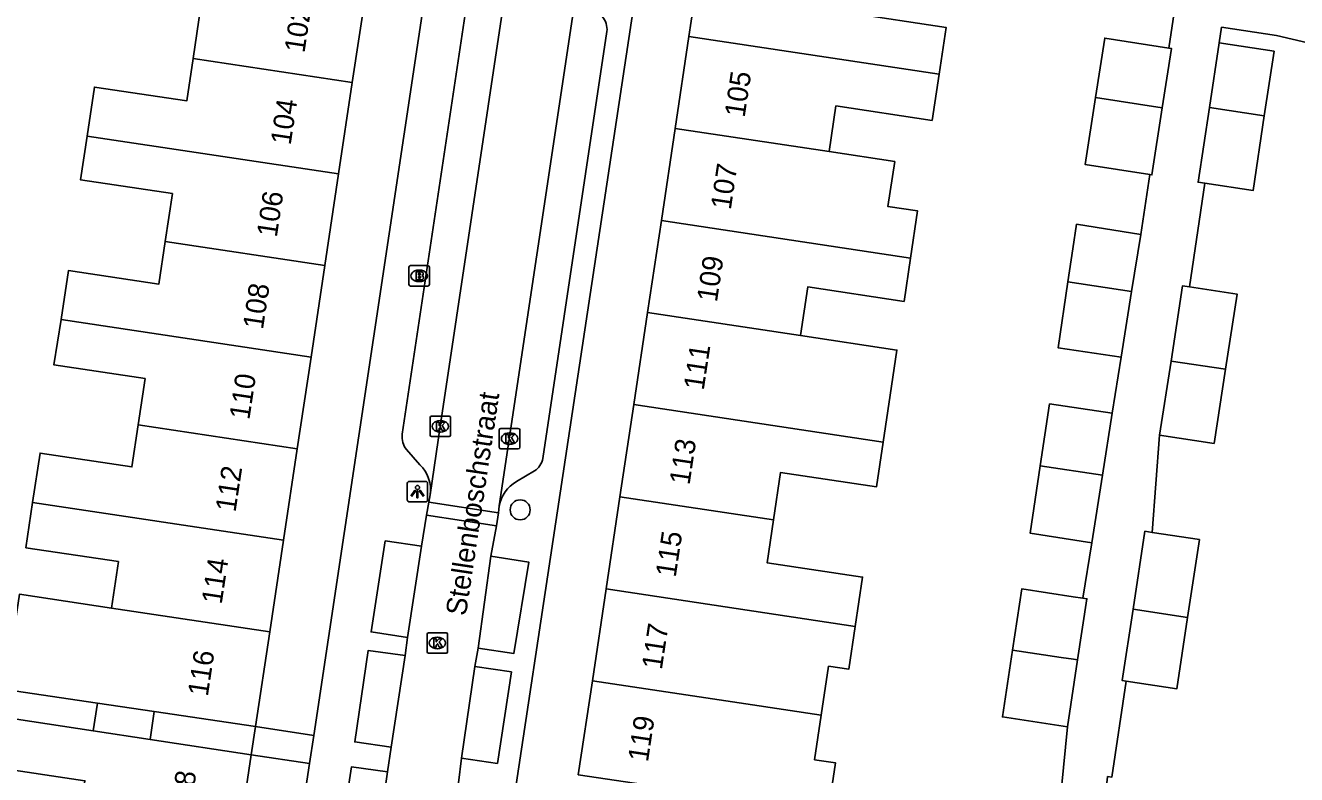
# Model space of a CAD drawing. Extents: x 163010 to 163853, y 382793 to 383982.
# Drawn here: x 163667.4 to 163729.5, y 383298.9 to 383335.5 of the extents above; entities that cross this region are included whole.
import ezdxf

# ---------------------------------------------------------------- set-up
doc = ezdxf.new("R2010")
doc.units = 0
for name, color, linetype in [('IMGEO_Boom', 7, 'Continuous'), ('IMGEO_Brandkraan', 7, 'Continuous'), ('IMGEO_Kolk', 7, 'Continuous'), ('IMGEO_Lichtpunt', 7, 'Continuous'), ('IMGEO_Openbare_ruimte_label', 7, 'Continuous'), ('IMGEO_Pand', 7, 'Continuous'), ('IMGEO_Pand_nummerreeks', 7, 'Continuous'), ('IMGEO_Pand_overbouw', 7, 'Continuous'), ('IMGEO_Rijbaan_lokaal_open', 7, 'Continuous'), ('IMGEO_Voetpad_open', 7, 'Continuous')]:
    doc.layers.add(name, color=color, linetype=linetype)

msp = doc.modelspace()

# ---------------------------------------------------------------- linework, layer by layer
at = {"layer": 'IMGEO_Boom'}
msp.add_circle((163691.567, 383311.816), 0.489, dxfattribs=at)
at = {"layer": 'IMGEO_Brandkraan'}
for p, q in [((163686.13, 383322.82), (163686.13, 383323.672)), ((163686.205, 383323.746), (163687.057, 383323.746)), ((163686.618, 383323.526), (163686.643, 383323.526)), ((163687.131, 383323.672), (163687.131, 383322.82)), ((163687.057, 383322.746), (163686.205, 383322.746)), ((163686.641, 383322.966), (163686.616, 383322.966))]:
    msp.add_line(p, q, dxfattribs=at)
for points in [[(163686.13, 383322.82), (163686.13, 383323.672)], [(163686.205, 383323.746), (163687.057, 383323.746)], [(163686.478, 383323.446), (163686.478, 383323.046), (163686.691, 383323.046)], [(163686.709, 383323.446), (163686.478, 383323.446)], [(163686.657, 383323.365), (163686.603, 383323.365), (163686.603, 383323.289)], [(163686.603, 383323.289), (163686.656, 383323.289)], [(163686.665, 383323.213), (163686.603, 383323.213), (163686.603, 383323.132)], [(163687.131, 383323.672), (163687.131, 383322.82)], [(163687.057, 383322.746), (163686.205, 383322.746)], [(163686.603, 383323.132), (163686.665, 383323.132)]]:
    msp.add_lwpolyline(points, dxfattribs=at)
for centre, radius, start, end in [((163686.207, 383323.67), 0.0765, 91.55205, 178.44795), ((163686.207, 383323.67), 0.0765, 91.55205, 178.44795), ((163686.658, 383323.327), 0.0379, 267.82845, 90.93552), ((163686.666, 383323.172), 0.0404, 269.87594, 90.50774), ((163686.713, 383323.301), 0.145, 59.4692, 91.53667), ((163686.738, 383323.348), 0.0922, 285.51372, 58.15012), ((163686.743, 383323.156), 0.105, 301.31148, 78.98903), ((163687.055, 383323.67), 0.0765, 1.55205, 88.44795), ((163687.055, 383323.67), 0.0765, 1.55205, 88.44795), ((163686.207, 383322.822), 0.0765, 181.55205, 268.44795), ((163686.207, 383322.822), 0.0765, 181.55205, 268.44795), ((163686.697, 383323.297), 0.251, 268.66757, 293.53466), ((163687.055, 383322.822), 0.0765, 271.55205, 358.44795), ((163687.055, 383322.822), 0.0765, 271.55205, 358.44795)]:
    msp.add_arc(centre, radius, start, end, dxfattribs=at)
for centre, major_axis, ratio, start_param, end_param in [((163686.617, 383323.246), (-0.387, 0.002), 0.722429, 4.712389, 7.853982), ((163686.642, 383323.246), (-0.39, 0.002), 0.717154, 1.570796, 4.712389)]:
    msp.add_ellipse(centre, major_axis=major_axis, ratio=ratio, start_param=start_param, end_param=end_param, dxfattribs=at)
at = {"layer": 'IMGEO_Kolk'}
for p, q in [((163687.163, 383315.469), (163687.163, 383316.321)), ((163687.238, 383316.395), (163688.09, 383316.395)), ((163688.164, 383316.321), (163688.164, 383315.469)), ((163687.651, 383316.175), (163687.676, 383316.175)), ((163690.547, 383314.87), (163690.547, 383315.722)), ((163690.622, 383315.796), (163691.474, 383315.796)), ((163691.548, 383315.722), (163691.548, 383314.87)), ((163688.09, 383315.395), (163687.238, 383315.395)), ((163687.674, 383315.615), (163687.649, 383315.615)), ((163691.035, 383315.576), (163691.06, 383315.576)), ((163691.474, 383314.796), (163690.622, 383314.796)), ((163691.058, 383315.016), (163691.033, 383315.016)), ((163687.096, 383305.814), (163687.948, 383305.814)), ((163687.021, 383304.888), (163687.021, 383305.74)), ((163687.509, 383305.594), (163687.534, 383305.594)), ((163688.022, 383305.74), (163688.022, 383304.888)), ((163687.948, 383304.814), (163687.096, 383304.814)), ((163687.532, 383305.034), (163687.507, 383305.034))]:
    msp.add_line(p, q, dxfattribs=at)
for points in [[(163687.163, 383315.469), (163687.163, 383316.321)], [(163687.238, 383316.395), (163688.09, 383316.395)], [(163688.164, 383316.321), (163688.164, 383315.469)], [(163687.484, 383316.095), (163687.607, 383316.095), (163687.607, 383315.944), (163687.737, 383316.095), (163687.901, 383316.095), (163687.755, 383315.944), (163687.908, 383315.695), (163687.756, 383315.695), (163687.671, 383315.859), (163687.607, 383315.792), (163687.607, 383315.695), (163687.484, 383315.695), (163687.484, 383316.095)], [(163690.547, 383314.87), (163690.547, 383315.722)], [(163690.622, 383315.796), (163691.474, 383315.796)], [(163691.548, 383315.722), (163691.548, 383314.87)], [(163688.09, 383315.395), (163687.238, 383315.395)], [(163690.868, 383315.496), (163690.991, 383315.496), (163690.991, 383315.345), (163691.121, 383315.496), (163691.285, 383315.496), (163691.139, 383315.345), (163691.292, 383315.096), (163691.14, 383315.096), (163691.055, 383315.26), (163690.991, 383315.193), (163690.991, 383315.096), (163690.868, 383315.096), (163690.868, 383315.496)], [(163691.474, 383314.796), (163690.622, 383314.796)], [(163687.096, 383305.814), (163687.948, 383305.814)], [(163687.021, 383304.888), (163687.021, 383305.74)], [(163687.342, 383305.514), (163687.465, 383305.514), (163687.465, 383305.363), (163687.595, 383305.514), (163687.759, 383305.514), (163687.613, 383305.363), (163687.766, 383305.114), (163687.614, 383305.114), (163687.529, 383305.278), (163687.465, 383305.211), (163687.465, 383305.114), (163687.342, 383305.114), (163687.342, 383305.514)], [(163688.022, 383305.74), (163688.022, 383304.888)], [(163687.948, 383304.814), (163687.096, 383304.814)]]:
    msp.add_lwpolyline(points, dxfattribs=at)
for centre, start, end in [((163687.24, 383316.319), 91.55205, 178.44795), ((163687.24, 383316.319), 91.55205, 178.44795), ((163688.088, 383316.319), 1.55205, 88.44795), ((163688.088, 383316.319), 1.55205, 88.44795), ((163690.624, 383315.72), 91.55205, 178.44795), ((163690.624, 383315.72), 91.55205, 178.44795), ((163691.472, 383315.72), 1.55205, 88.44795), ((163691.472, 383315.72), 1.55205, 88.44795), ((163687.24, 383315.471), 181.55205, 268.44795), ((163687.24, 383315.471), 181.55205, 268.44795), ((163688.088, 383315.471), 271.55205, 358.44795), ((163688.088, 383315.471), 271.55205, 358.44795), ((163690.624, 383314.872), 181.55205, 268.44795), ((163690.624, 383314.872), 181.55205, 268.44795), ((163691.472, 383314.872), 271.55205, 358.44795), ((163691.472, 383314.872), 271.55205, 358.44795), ((163687.098, 383305.738), 91.55205, 178.44795), ((163687.098, 383305.738), 91.55205, 178.44795), ((163687.946, 383305.738), 1.55205, 88.44795), ((163687.946, 383305.738), 1.55205, 88.44795), ((163687.098, 383304.89), 181.55205, 268.44795), ((163687.098, 383304.89), 181.55205, 268.44795), ((163687.946, 383304.89), 271.55205, 358.44795), ((163687.946, 383304.89), 271.55205, 358.44795)]:
    msp.add_arc(centre, 0.0765, start, end, dxfattribs=at)
for centre, major_axis, ratio, start_param, end_param in [((163687.65, 383315.895), (-0.387, 0.002), 0.722429, 4.712389, 7.853982), ((163687.675, 383315.895), (-0.39, 0.002), 0.717154, 1.570796, 4.712389), ((163691.034, 383315.296), (-0.387, 0.002), 0.722429, 4.712389, 7.853982), ((163691.059, 383315.296), (-0.39, 0.002), 0.717154, 1.570796, 4.712389), ((163687.508, 383305.314), (-0.387, 0.002), 0.722429, 4.712389, 7.853982), ((163687.533, 383305.314), (-0.39, 0.002), 0.717154, 1.570796, 4.712389)]:
    msp.add_ellipse(centre, major_axis=major_axis, ratio=ratio, start_param=start_param, end_param=end_param, dxfattribs=at)
at = {"layer": 'IMGEO_Lichtpunt'}
for p, q in [((163686.952, 383313.204), (163686.144, 383313.204)), ((163686.952, 383313.204), (163686.144, 383313.204)), ((163686.05, 383313.109), (163686.05, 383312.302)), ((163686.05, 383313.109), (163686.05, 383312.302)), ((163687.046, 383312.302), (163687.046, 383313.109)), ((163687.046, 383312.302), (163687.046, 383313.109)), ((163686.144, 383312.208), (163686.952, 383312.208)), ((163686.144, 383312.208), (163686.952, 383312.208))]:
    msp.add_line(p, q, dxfattribs=at)
for points in [[(163686.424, 383312.773), (163686.463, 383312.745), (163686.275, 383312.483), (163686.237, 383312.51), (163686.424, 383312.773)], [(163686.526, 383312.725), (163686.573, 383312.725), (163686.573, 383312.403), (163686.526, 383312.403), (163686.526, 383312.725)], [(163686.636, 383312.745), (163686.674, 383312.772), (163686.861, 383312.51), (163686.822, 383312.482), (163686.636, 383312.745)]]:
    msp.add_lwpolyline(points, dxfattribs=at)
msp.add_circle((163686.549, 383312.907), 0.0994, dxfattribs=at)
for centre, start, end in [((163686.144, 383313.109), 90, 180), ((163686.144, 383313.109), 90, 180), ((163686.952, 383313.109), 0, 90), ((163686.952, 383313.109), 0, 90), ((163686.144, 383312.302), 180, 270), ((163686.144, 383312.302), 180, 270), ((163686.952, 383312.302), 270, 0), ((163686.952, 383312.302), 270, 360)]:
    msp.add_arc(centre, 0.0946, start, end, dxfattribs=at)
at = {"layer": 'IMGEO_Pand'}
for points in [[(163699.814, 383334.944), (163700.489, 383339.443)], [(163675.587, 383333.862), (163675.954, 383336.31), (163671.469, 383336.983), (163671.773, 383339.008)], [(163707.966, 383338.316), (163707.633, 383336.095), (163712.372, 383335.384), (163712.03, 383333.104)], [(163684.036, 383337.167), (163683.364, 383332.694)], [(163699.14, 383330.447), (163699.814, 383334.944)], [(163699.814, 383334.944), (163712.03, 383333.104)], [(163719.681, 383331.952), (163720.131, 383334.858), (163723.266, 383334.372)], [(163723.266, 383334.372), (163723.386, 383334.353), (163722.938, 383331.461)], [(163725.721, 383334.62), (163725.241, 383331.468)], [(163725.721, 383334.62), (163728.399, 383334.217), (163727.924, 383331.06)], [(163670.407, 383330.065), (163670.768, 383332.469), (163675.276, 383331.792), (163675.587, 383333.862)], [(163675.587, 383333.862), (163683.364, 383332.694)], [(163712.03, 383333.104), (163711.69, 383330.839), (163706.995, 383331.543), (163706.66, 383329.314)], [(163683.364, 383332.694), (163682.692, 383328.221)], [(163722.322, 383328.196), (163719.174, 383328.684), (163719.681, 383331.952)], [(163722.938, 383331.461), (163719.681, 383331.952)], [(163722.938, 383331.461), (163722.429, 383328.179), (163722.322, 383328.196)], [(163725.023, 383327.767), (163724.686, 383327.818), (163725.241, 383331.468)], [(163725.241, 383331.468), (163727.924, 383331.06)], [(163727.924, 383331.06), (163727.375, 383327.413), (163725.023, 383327.767)], [(163674.229, 383324.919), (163674.58, 383327.261), (163670.088, 383327.935), (163670.407, 383330.065)], [(163682.692, 383328.221), (163670.407, 383330.065)], [(163698.465, 383325.95), (163699.14, 383330.447)], [(163706.66, 383329.314), (163699.14, 383330.447)], [(163706.66, 383329.314), (163709.866, 383328.831), (163709.536, 383326.631), (163710.984, 383326.414), (163710.639, 383324.116)], [(163682.692, 383328.221), (163682.02, 383323.749)], [(163697.791, 383321.452), (163698.465, 383325.95)], [(163698.465, 383325.95), (163710.639, 383324.116)], [(163721.883, 383325.271), (163718.755, 383325.768), (163718.574, 383324.569), (163718.331, 383322.957)], [(163721.441, 383322.489), (163721.883, 383325.271)], [(163669.137, 383321.109), (163669.496, 383323.505), (163673.917, 383322.842), (163674.229, 383324.919)], [(163682.02, 383323.749), (163674.229, 383324.919)], [(163710.639, 383324.116), (163710.321, 383321.998), (163705.617, 383322.704), (163705.26, 383320.327)], [(163682.02, 383323.749), (163681.348, 383319.276)], [(163718.331, 383322.957), (163717.846, 383319.735), (163720.93, 383319.27)], [(163718.331, 383322.957), (163721.441, 383322.489)], [(163723.365, 383319.086), (163723.932, 383322.763), (163724.262, 383322.712)], [(163724.262, 383322.712), (163726.591, 383322.353), (163726.025, 383318.682)], [(163720.93, 383319.27), (163721.441, 383322.489)], [(163697.116, 383316.954), (163697.791, 383321.452)], [(163705.26, 383320.327), (163697.791, 383321.452)], [(163672.905, 383315.97), (163673.244, 383318.227), (163668.786, 383318.895), (163669.137, 383321.109)], [(163681.348, 383319.276), (163669.137, 383321.109)], [(163705.26, 383320.327), (163709.975, 383319.617), (163709.646, 383317.425), (163709.3, 383315.118)], [(163681.348, 383319.276), (163680.677, 383314.803)], [(163722.807, 383315.467), (163723.365, 383319.086)], [(163723.365, 383319.086), (163726.025, 383318.682)], [(163726.025, 383318.682), (163725.466, 383315.057), (163722.807, 383315.467)], [(163696.442, 383312.456), (163697.116, 383316.954)], [(163697.116, 383316.954), (163709.3, 383315.118)], [(163720.495, 383316.532), (163717.433, 383316.993), (163716.976, 383313.961)], [(163720.014, 383313.504), (163720.495, 383316.532)], [(163667.747, 383312.17), (163668.109, 383314.589), (163672.597, 383313.916), (163672.905, 383315.97)], [(163672.905, 383315.97), (163680.677, 383314.803)], [(163709.3, 383315.118), (163708.973, 383312.94), (163704.292, 383313.642), (163703.945, 383311.326)], [(163680.677, 383314.803), (163680.005, 383310.33)], [(163716.976, 383313.961), (163716.481, 383310.682), (163719.489, 383310.204)], [(163720.014, 383313.504), (163716.976, 383313.961)], [(163719.489, 383310.204), (163720.014, 383313.504)], [(163671.602, 383307.017), (163671.942, 383309.285), (163667.416, 383309.964), (163667.747, 383312.17)], [(163680.005, 383310.33), (163667.747, 383312.17)], [(163695.767, 383307.959), (163696.442, 383312.456)], [(163703.945, 383311.326), (163696.442, 383312.456)], [(163703.945, 383311.326), (163703.631, 383309.234), (163708.299, 383308.534), (163707.937, 383306.125)], [(163721.513, 383306.961), (163722.092, 383310.768), (163722.437, 383310.716)], [(163722.437, 383310.716), (163724.749, 383310.365), (163724.172, 383306.557)], [(163680.005, 383310.33), (163679.333, 383305.856)], [(163671.602, 383307.017), (163667.104, 383307.692), (163666.795, 383305.63), (163666.408, 383303.048)], [(163695.093, 383303.463), (163695.767, 383307.959)], [(163707.937, 383306.125), (163695.767, 383307.959)], [(163719.053, 383307.502), (163718.577, 383307.575), (163716.071, 383307.957), (163715.62, 383304.967)], [(163679.333, 383305.856), (163671.602, 383307.017)], [(163718.798, 383304.488), (163719.254, 383307.471), (163719.053, 383307.502)], [(163721.178, 383303.442), (163720.982, 383303.472), (163721.513, 383306.961)], [(163724.172, 383306.557), (163723.642, 383303.069), (163721.178, 383303.442)], [(163721.513, 383306.961), (163724.172, 383306.557)], [(163678.637, 383301.225), (163679.333, 383305.856)], [(163707.937, 383306.125), (163707.622, 383304.026), (163706.635, 383304.174), (163706.275, 383301.78)], [(163715.62, 383304.967), (163715.128, 383301.702), (163718.099, 383301.248), (163718.3, 383301.217)], [(163718.798, 383304.488), (163718.597, 383304.518), (163718, 383304.608), (163715.62, 383304.967)], [(163718.3, 383301.217), (163718.798, 383304.488)], [(163706.275, 383301.78), (163705.948, 383299.608), (163706.979, 383299.454), (163706.62, 383297.058), (163701.881, 383297.769), (163699.351, 383298.145), (163694.406, 383298.88), (163695.093, 383303.463)], [(163695.093, 383303.463), (163702.594, 383302.334), (163706.275, 383301.78)], [(163666.408, 383303.048), (163670.912, 383302.373), (163673.691, 383301.96), (163678.637, 383301.225)], [(163669.992, 383296.531), (163670.3, 383298.582), (163665.839, 383299.251), (163666.207, 383301.704)], [(163666.207, 383301.704), (163670.71, 383301.029), (163673.488, 383300.605), (163678.43, 383299.85)], [(163678.43, 383299.85), (163677.757, 383295.368)]]:
    msp.add_lwpolyline(points, dxfattribs=at)
at = {"layer": 'IMGEO_Pand_overbouw'}
for points in [[(163670.912, 383302.373), (163670.71, 383301.029), (163673.488, 383300.605), (163673.691, 383301.96)], [(163678.43, 383299.85), (163678.637, 383301.225), (163673.691, 383301.96), (163673.488, 383300.605)]]:
    msp.add_lwpolyline(points, close=True, dxfattribs=at)
at = {"layer": 'IMGEO_Rijbaan_lokaal_open'}
for points in [[(163687.172, 383312.556), (163687.665, 383315.891), (163693.154, 383352.529), (163693.969, 383357.75)], [(163697.241, 383356.956), (163696.512, 383351.957), (163694.229, 383336.538), (163690.545, 383312.009)], [(163686.991, 383311.558), (163687.105, 383312.188)], [(163687.105, 383312.188), (163687.172, 383312.556)], [(163687.105, 383312.188), (163690.5, 383311.664)], [(163690.545, 383312.009), (163690.5, 383311.664)], [(163686.741, 383310.042), (163686.991, 383311.558)], [(163690.417, 383311.029), (163686.991, 383311.558)], [(163690.5, 383311.664), (163690.417, 383311.029)], [(163690.417, 383311.029), (163690.135, 383309.554)], [(163686.741, 383310.042), (163686.061, 383305.584)], [(163689.508, 383305.055), (163690.135, 383309.554)], [(163685.94, 383304.708), (163686.061, 383305.584)], [(163685.94, 383304.708), (163685.261, 383300.218)], [(163689.508, 383305.055), (163689.355, 383304.167)], [(163688.7, 383299.691), (163689.355, 383304.167)], [(163685.078, 383299.012), (163685.261, 383300.218)], [(163688.7, 383299.691), (163688.546, 383298.478)], [(163685.078, 383299.012), (163684.427, 383294.532)]]:
    msp.add_lwpolyline(points, dxfattribs=at)
at = {"layer": 'IMGEO_Voetpad_open'}
for points in [[(163681.486, 383300.797), (163690.288, 383359.355)], [(163700.353, 383357.923), (163684.056, 383250), (163682.442, 383239.311)], [(163723.266, 383334.372), (163723.687, 383337.224)], [(163685.8, 383315.505), (163688.928, 383336.351)], [(163695.803, 383335.188), (163692.673, 383314.332)], [(163762.443, 383326.991), (163756.907, 383328.452), (163746.946, 383330.667), (163728.515, 383334.989), (163725.838, 383335.392), (163725.721, 383334.62)], [(163721.883, 383325.271), (163722.322, 383328.196)], [(163725.023, 383327.767), (163724.262, 383322.712)], [(163720.495, 383316.532), (163720.93, 383319.27)], [(163722.807, 383315.467), (163722.437, 383310.716)], [(163686.668, 383314.017), (163686.007, 383314.76)], [(163692.263, 383313.717), (163691.384, 383313.195)], [(163686.061, 383305.584), (163684.283, 383305.85), (163684.978, 383310.297), (163686.741, 383310.042)], [(163719.053, 383307.502), (163719.489, 383310.204)], [(163690.135, 383309.554), (163691.984, 383309.268), (163691.25, 383304.796), (163689.508, 383305.055)], [(163685.261, 383300.218), (163683.487, 383300.478), (163684.138, 383304.944), (163685.94, 383304.708)], [(163689.355, 383304.167), (163691.136, 383303.902), (163690.458, 383299.426), (163688.7, 383299.691)], [(163721.178, 383303.442), (163720.468, 383298.753), (163720.269, 383298.783), (163720.242, 383298.604), (163719.654, 383294.735), (163719.131, 383291.295), (163719.131, 383288.499), (163747.869, 383280.032)], [(163681.486, 383300.797), (163678.637, 383301.225)], [(163681.279, 383299.422), (163681.486, 383300.797)], [(163718.01, 383298.231), (163718.3, 383301.217)], [(163678.43, 383299.85), (163681.279, 383299.422)], [(163672.477, 383240.858), (163673.851, 383250), (163681.279, 383299.422)], [(163684.427, 383294.532), (163682.639, 383294.806), (163683.319, 383299.26), (163685.078, 383299.012)]]:
    msp.add_lwpolyline(points, dxfattribs=at)
for centre, radius, start, end in [((163694.911, 383335.303), 0.899, 352.64505, 42.70086), ((163686.866, 383315.4), 1.071, 174.37642, 216.67973), ((163685.464, 383312.784), 1.723, 352.39398, 45.67174), ((163691.76, 383314.496), 0.927, 302.82315, 349.79671), ((163692.194, 383311.732), 1.672, 118.969, 170.47831)]:
    msp.add_arc(centre, radius, start, end, dxfattribs=at)

# ---------------------------------------------------------------- texts
at = {"layer": 'IMGEO_Openbare_ruimte_label'}
msp.add_text('Stellenboschstraat', height=1, rotation=81.43241, dxfattribs=at).set_placement((163688.913, 383306.602))
at = {"layer": 'IMGEO_Pand_nummerreeks'}
for s, rotation, p in [('102', 81.45741, (163681.027, 383334.104)), ('105', 81.47143, (163702.532, 383330.953)), ('104', 81.45741, (163680.352, 383329.602)), ('107', 81.46887, (163701.856, 383326.441)), ('106', 81.45741, (163679.675, 383325.098)), ('109', 81.47143, (163701.179, 383321.931)), ('108', 81.45741, (163678.999, 383320.598)), ('111', 81.47143, (163700.533, 383317.623)), ('110', 81.45741, (163678.335, 383316.184)), ('113', 81.47143, (163699.84, 383313)), ('112', 81.45741, (163677.659, 383311.674)), ('115', 81.47143, (163699.163, 383308.489)), ('114', 81.45741, (163676.982, 383307.174)), ('117', 81.46887, (163698.487, 383303.977)), ('116', 81.45741, (163676.305, 383302.67)), ('119', 81.47143, (163697.81, 383299.467)), ('118', 81.45741, (163675.422, 383296.793))]:
    msp.add_text(s, height=1, rotation=rotation, dxfattribs=at).set_placement(p)

doc.saveas('drawing.dxf')
